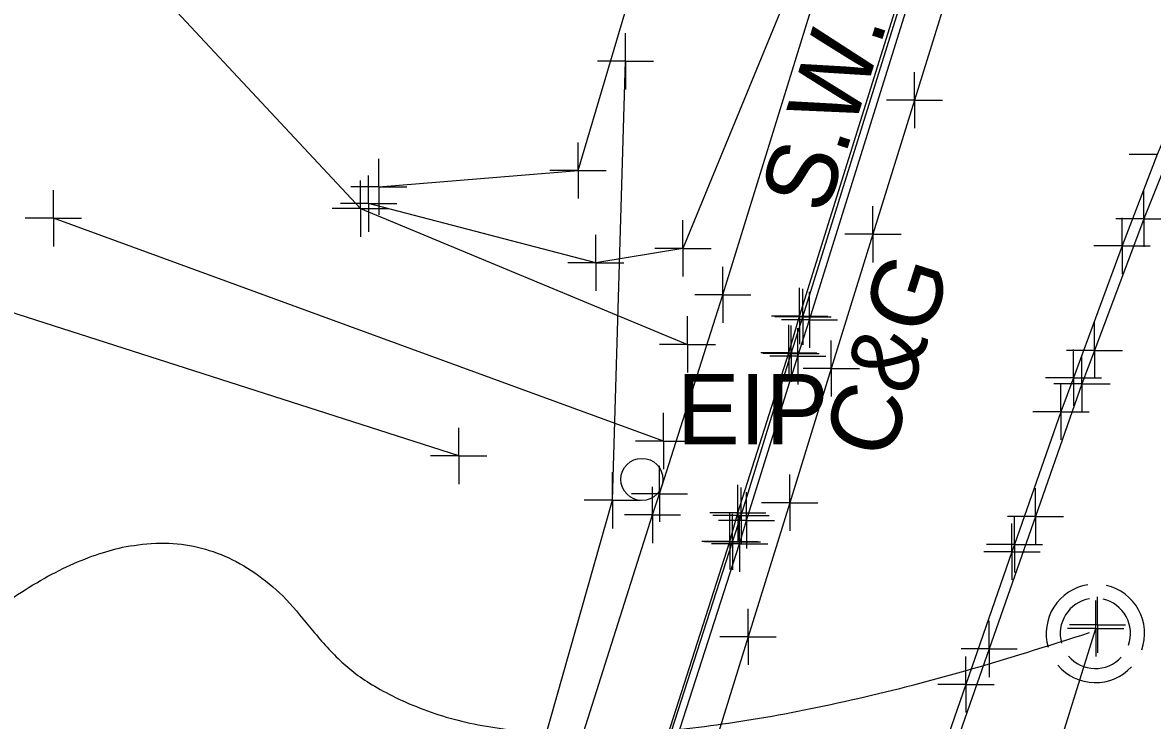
# Model space of a CAD drawing. Extents: x 0 to 1944463, y 0 to 420651.
# Drawn here: x 1943277.4 to 1943357.8, y 417155 to 417204.7 of the extents above; entities that cross this region are included whole.
import ezdxf

# ---------------------------------------------------------------- set-up
doc = ezdxf.new("R2010")
doc.units = 0
for name, color, linetype in [('SUR - DTM - Breaklines', 7, 'Continuous'), ('SUR - DTM - Breaklines - Points - Locators', 7, 'Continuous'), ('SUR - NON-TRAN - Features', 7, 'Continuous'), ('SUR - NON-TRAN - Features - Points - Locators', 7, 'Continuous'), ('SUR - PROPERTY - Property Markers', 7, 'Continuous'), ('SUR - TR-CTRL - Pavement Marking', 7, 'Continuous'), ('SUR - TR-CTRL - Pavement Marking - Points - Locators', 7, 'Continuous'), ('SUR - TRAN - Features', 7, 'Continuous'), ('SUR - TRAN - Features - Points - Locators', 7, 'Continuous'), ('SUR - TRAN - Features Text', 7, 'Continuous'), ('SUR - UTL - Sanitary Sewer', 7, 'Continuous'), ('SUR - UTL - Sanitary Sewer - Points - Locators', 7, 'Continuous'), ('SUR - UTL - Sanitary Sewer Text', 7, 'Continuous'), ('SUR - UTL - Water', 7, 'Continuous'), ('SUR - UTL - Water - Points - Locators', 7, 'Continuous')]:
    doc.layers.add(name, color=color, linetype=linetype)

msp = doc.modelspace()

# ---------------------------------------------------------------- linework, layer by layer
at = {"layer": 'SUR - DTM - Breaklines'}
for points in [[(1943302.769, 417192.969), (1943316.957, 417194.129), (1943325.403, 417222.632), (1943318.173, 417239.593), (1943286.555, 417270.931), (1943267.833, 417289.169), (1943243.263, 417315.732), (1943226.41, 417332.649)], [(1943319.296, 417140.824), (1943327.947, 417167.697), (1943328.56, 417169.574), (1943332.119, 417181.1), (1943332.965, 417183.712), (1943345.886, 417225.185)], [(1943334.036, 417211.955), (1943324.421, 417188.589), (1943318.222, 417187.559), (1943302.047, 417191.774)]]:
    msp.add_lwpolyline(points, dxfattribs=at)
at = {"layer": 'SUR - DTM - Breaklines - Points - Locators'}
for p, q in [((1943316.957, 417194.129), (1943316.957, 417196.129)), ((1943302.769, 417192.969), (1943302.769, 417194.969)), ((1943302.047, 417191.774), (1943302.047, 417193.774)), ((1943316.957, 417194.129), (1943314.957, 417194.129)), ((1943316.957, 417194.129), (1943318.957, 417194.129)), ((1943316.957, 417194.129), (1943316.957, 417192.129)), ((1943302.769, 417192.969), (1943300.769, 417192.969)), ((1943302.769, 417192.969), (1943304.769, 417192.969)), ((1943302.769, 417192.969), (1943302.769, 417190.969)), ((1943302.047, 417191.774), (1943300.047, 417191.774)), ((1943302.047, 417191.774), (1943304.047, 417191.774)), ((1943302.047, 417191.774), (1943302.047, 417189.774)), ((1943324.421, 417188.589), (1943324.421, 417190.589)), ((1943318.222, 417187.559), (1943318.222, 417189.559)), ((1943324.421, 417188.589), (1943322.421, 417188.589)), ((1943324.421, 417188.589), (1943326.421, 417188.589)), ((1943324.421, 417188.589), (1943324.421, 417186.589)), ((1943318.222, 417187.559), (1943316.222, 417187.559)), ((1943318.222, 417187.559), (1943320.222, 417187.559)), ((1943318.222, 417187.559), (1943318.222, 417185.559)), ((1943332.965, 417183.712), (1943332.965, 417185.712)), ((1943332.965, 417183.712), (1943330.965, 417183.712)), ((1943332.965, 417183.712), (1943334.965, 417183.712)), ((1943332.965, 417183.712), (1943332.965, 417181.712)), ((1943332.119, 417181.1), (1943332.119, 417183.1)), ((1943332.119, 417181.1), (1943330.119, 417181.1)), ((1943332.119, 417181.1), (1943334.119, 417181.1)), ((1943332.119, 417181.1), (1943332.119, 417179.1)), ((1943328.56, 417169.574), (1943328.56, 417171.574)), ((1943328.56, 417169.574), (1943326.56, 417169.574)), ((1943327.947, 417167.697), (1943327.947, 417169.697)), ((1943328.56, 417169.574), (1943330.56, 417169.574)), ((1943328.56, 417169.574), (1943328.56, 417167.574)), ((1943327.947, 417167.697), (1943325.947, 417167.697)), ((1943327.947, 417167.697), (1943329.947, 417167.697)), ((1943327.947, 417167.697), (1943327.947, 417165.697))]:
    msp.add_line(p, q, dxfattribs=at)
at = {"layer": 'SUR - NON-TRAN - Features'}
msp.add_lwpolyline([(1943308.458, 417173.815), (1943240.676, 417195.55), (1943189.171, 417209.392), (1943146.156, 417220.391), (1943118.022, 417228.223)], dxfattribs=at)
at = {"layer": 'SUR - NON-TRAN - Features - Points - Locators'}
for q in [(1943308.458, 417175.815), (1943306.458, 417173.815), (1943310.458, 417173.815), (1943308.458, 417171.815)]:
    msp.add_line((1943308.458, 417173.815), q, dxfattribs=at)
at = {"layer": 'SUR - PROPERTY - Property Markers'}
msp.add_circle((1943321.501, 417172.145), 1.5, dxfattribs=at)
at = {"layer": 'SUR - TR-CTRL - Pavement Marking'}
for points in [[(1943339.796, 417260.236), (1943342.177, 417255.767), (1943344.638, 417249.827), (1943346.627, 417244.08), (1943348.043, 417238.795), (1943348.926, 417233.366), (1943349.189, 417228.777), (1943349.018, 417225.436), (1943346.838, 417218.243), (1943343.875, 417208.692), (1943340.912, 417199.141), (1943337.949, 417189.59), (1943334.986, 417180.039), (1943332.023, 417170.488), (1943329.06, 417160.937), (1943326.096, 417151.387), (1943325.674, 417150.025)], [(1943368.149, 417217.503), (1943364.274, 417209.492), (1943361.232, 417202.386), (1943358.19, 417195.281), (1943355.686, 417188.762), (1943352.226, 417179.38), (1943351.334, 417176.961), (1943348.032, 417167.522), (1943347.849, 417166.999), (1943344.571, 417157.551), (1943341.293, 417148.104), (1943338.015, 417138.657), (1943336.287, 417133.678), (1943333.263, 417124.146), (1943333.183, 417123.893)], [(1943368.836, 417217.282), (1943364.865, 417209.003), (1943360.933, 417199.809), (1943360.007, 417197.644), (1943357.234, 417190.695), (1943353.724, 417181.331), (1943352.832, 417178.951), (1943349.526, 417169.514), (1943346.221, 417160.076), (1943342.915, 417150.638), (1943342.512, 417149.488), (1943339.206, 417140.05), (1943338.074, 417136.816), (1943335.047, 417127.285), (1943333.905, 417123.688)]]:
    msp.add_lwpolyline(points, dxfattribs=at)
at = {"layer": 'SUR - TR-CTRL - Pavement Marking - Points - Locators'}
for p, q in [((1943340.912, 417199.141), (1943340.912, 417201.141)), ((1943340.912, 417199.141), (1943338.912, 417199.141)), ((1943340.912, 417199.141), (1943342.912, 417199.141)), ((1943340.912, 417199.141), (1943340.912, 417197.141)), ((1943358.19, 417195.281), (1943356.19, 417195.281)), ((1943357.234, 417190.695), (1943357.234, 417192.695)), ((1943337.949, 417189.59), (1943337.949, 417191.59)), ((1943357.234, 417190.695), (1943355.234, 417190.695)), ((1943355.686, 417188.762), (1943355.686, 417190.762)), ((1943357.234, 417190.695), (1943359.234, 417190.695)), ((1943357.234, 417190.695), (1943357.234, 417188.695)), ((1943337.949, 417189.59), (1943335.949, 417189.59)), ((1943337.949, 417189.59), (1943339.949, 417189.59)), ((1943337.949, 417189.59), (1943337.949, 417187.59)), ((1943355.686, 417188.762), (1943353.686, 417188.762)), ((1943355.686, 417188.762), (1943357.686, 417188.762)), ((1943355.686, 417188.762), (1943355.686, 417186.762)), ((1943353.724, 417181.331), (1943353.724, 417183.331)), ((1943334.986, 417180.039), (1943334.986, 417182.039)), ((1943353.724, 417181.331), (1943351.724, 417181.331)), ((1943352.226, 417179.38), (1943352.226, 417181.38)), ((1943352.832, 417178.951), (1943352.832, 417180.951)), ((1943353.724, 417181.331), (1943355.724, 417181.331)), ((1943353.724, 417181.331), (1943353.724, 417179.331)), ((1943334.986, 417180.039), (1943332.986, 417180.039)), ((1943334.986, 417180.039), (1943336.986, 417180.039)), ((1943334.986, 417180.039), (1943334.986, 417178.039)), ((1943352.226, 417179.38), (1943350.226, 417179.38)), ((1943352.226, 417179.38), (1943354.226, 417179.38)), ((1943352.226, 417179.38), (1943352.226, 417177.38)), ((1943352.832, 417178.951), (1943350.832, 417178.951)), ((1943351.334, 417176.961), (1943351.334, 417178.961)), ((1943352.832, 417178.951), (1943354.832, 417178.951)), ((1943352.832, 417178.951), (1943352.832, 417176.951)), ((1943351.334, 417176.961), (1943349.334, 417176.961)), ((1943351.334, 417176.961), (1943353.334, 417176.961)), ((1943351.334, 417176.961), (1943351.334, 417174.961)), ((1943332.023, 417170.488), (1943332.023, 417172.488)), ((1943349.526, 417169.514), (1943349.526, 417171.514)), ((1943332.023, 417170.488), (1943330.023, 417170.488)), ((1943332.023, 417170.488), (1943334.023, 417170.488)), ((1943332.023, 417170.488), (1943332.023, 417168.488)), ((1943349.526, 417169.514), (1943347.526, 417169.514)), ((1943348.032, 417167.522), (1943348.032, 417169.522)), ((1943349.526, 417169.514), (1943351.526, 417169.514)), ((1943349.526, 417169.514), (1943349.526, 417167.514)), ((1943347.849, 417166.999), (1943347.849, 417168.999)), ((1943348.032, 417167.522), (1943346.032, 417167.522)), ((1943348.032, 417167.522), (1943350.032, 417167.522)), ((1943348.032, 417167.522), (1943348.032, 417165.522)), ((1943347.849, 417166.999), (1943345.849, 417166.999)), ((1943347.849, 417166.999), (1943349.849, 417166.999)), ((1943347.849, 417166.999), (1943347.849, 417164.999)), ((1943329.06, 417160.937), (1943329.06, 417162.937)), ((1943346.221, 417160.076), (1943346.221, 417162.076)), ((1943329.06, 417160.937), (1943327.06, 417160.937)), ((1943329.06, 417160.937), (1943331.06, 417160.937)), ((1943329.06, 417160.937), (1943329.06, 417158.937)), ((1943346.221, 417160.076), (1943344.221, 417160.076)), ((1943346.221, 417160.076), (1943348.221, 417160.076)), ((1943346.221, 417160.076), (1943346.221, 417158.076)), ((1943344.571, 417157.551), (1943344.571, 417159.551)), ((1943344.571, 417157.551), (1943342.571, 417157.551)), ((1943344.571, 417157.551), (1943346.571, 417157.551)), ((1943344.571, 417157.551), (1943344.571, 417155.551))]:
    msp.add_line(p, q, dxfattribs=at)
at = {"layer": 'SUR - TRAN - Features'}
for points in [[(1943313.69, 417142.591), (1943322.26, 417169.618), (1943322.75, 417171.122), (1943327.268, 417185.282), (1943339.603, 417225.156)], [(1943319.177, 417140.884), (1943327.757, 417167.732), (1943328.335, 417169.755), (1943331.965, 417181.15), (1943332.727, 417183.77), (1943345.689, 417225.18)], [(1943319.789, 417140.644), (1943328.461, 417167.555), (1943328.943, 417169.228), (1943332.602, 417180.909), (1943333.434, 417183.506), (1943346.416, 417225.068)], [(1943287.027, 417206.905), (1943301.46, 417191.422), (1943324.745, 417181.755)], [(1943323.049, 417174.878), (1943279.603, 417190.728)]]:
    msp.add_lwpolyline(points, dxfattribs=at)
at = {"layer": 'SUR - TRAN - Features - Points - Locators'}
for p, q in [((1943301.46, 417191.422), (1943301.46, 417193.422)), ((1943279.603, 417190.728), (1943279.603, 417192.728)), ((1943301.46, 417191.422), (1943299.46, 417191.422)), ((1943301.46, 417191.422), (1943303.46, 417191.422)), ((1943301.46, 417191.422), (1943301.46, 417189.422)), ((1943279.603, 417190.728), (1943277.603, 417190.728)), ((1943279.603, 417190.728), (1943281.603, 417190.728)), ((1943279.603, 417190.728), (1943279.603, 417188.728)), ((1943327.268, 417185.282), (1943327.268, 417187.282)), ((1943332.727, 417183.77), (1943332.727, 417185.77)), ((1943327.268, 417185.282), (1943325.268, 417185.282)), ((1943327.268, 417185.282), (1943329.268, 417185.282)), ((1943327.268, 417185.282), (1943327.268, 417183.282)), ((1943333.434, 417183.506), (1943333.434, 417185.506)), ((1943324.745, 417181.755), (1943324.745, 417183.755)), ((1943332.727, 417183.77), (1943330.727, 417183.77)), ((1943333.434, 417183.506), (1943331.434, 417183.506)), ((1943332.727, 417183.77), (1943334.727, 417183.77)), ((1943332.727, 417183.77), (1943332.727, 417181.77)), ((1943333.434, 417183.506), (1943335.434, 417183.506)), ((1943333.434, 417183.506), (1943333.434, 417181.506)), ((1943331.965, 417181.15), (1943331.965, 417183.15)), ((1943332.602, 417180.909), (1943332.602, 417182.909)), ((1943324.745, 417181.755), (1943322.745, 417181.755)), ((1943324.745, 417181.755), (1943326.745, 417181.755)), ((1943324.745, 417181.755), (1943324.745, 417179.755)), ((1943331.965, 417181.15), (1943329.965, 417181.15)), ((1943332.602, 417180.909), (1943330.602, 417180.909)), ((1943331.965, 417181.15), (1943333.965, 417181.15)), ((1943331.965, 417181.15), (1943331.965, 417179.15)), ((1943332.602, 417180.909), (1943334.602, 417180.909)), ((1943332.602, 417180.909), (1943332.602, 417178.909)), ((1943323.049, 417174.878), (1943323.049, 417176.878)), ((1943323.049, 417174.878), (1943321.049, 417174.878)), ((1943323.049, 417174.878), (1943325.049, 417174.878)), ((1943323.049, 417174.878), (1943323.049, 417172.878)), ((1943322.75, 417171.122), (1943322.75, 417173.122)), ((1943322.75, 417171.122), (1943320.75, 417171.122)), ((1943322.26, 417169.618), (1943322.26, 417171.618)), ((1943322.75, 417171.122), (1943324.75, 417171.122)), ((1943322.75, 417171.122), (1943322.75, 417169.122)), ((1943328.335, 417169.755), (1943328.335, 417171.755)), ((1943328.943, 417169.228), (1943328.943, 417171.228)), ((1943322.26, 417169.618), (1943320.26, 417169.618)), ((1943322.26, 417169.618), (1943324.26, 417169.618)), ((1943322.26, 417169.618), (1943322.26, 417167.618)), ((1943328.335, 417169.755), (1943326.335, 417169.755)), ((1943327.757, 417167.732), (1943327.757, 417169.732)), ((1943328.335, 417169.755), (1943330.335, 417169.755)), ((1943328.335, 417169.755), (1943328.335, 417167.755)), ((1943328.461, 417167.555), (1943328.461, 417169.555)), ((1943328.943, 417169.228), (1943326.943, 417169.228)), ((1943328.943, 417169.228), (1943330.943, 417169.228)), ((1943328.943, 417169.228), (1943328.943, 417167.228)), ((1943327.757, 417167.732), (1943325.757, 417167.732)), ((1943328.461, 417167.555), (1943326.461, 417167.555)), ((1943327.757, 417167.732), (1943329.757, 417167.732)), ((1943327.757, 417167.732), (1943327.757, 417165.732)), ((1943328.461, 417167.555), (1943330.461, 417167.555)), ((1943328.461, 417167.555), (1943328.461, 417165.555))]:
    msp.add_line(p, q, dxfattribs=at)
at = {"layer": 'SUR - UTL - Sanitary Sewer'}
msp.add_lwpolyline([(1943264.063, 416873.321), (1943353.809, 417161.532)], dxfattribs=at)
for radius, start, end in [(3.5, 98.95945, 196.2542), (3.5, 340.55316, 76.99944), (2.5, 99.76186, 196.20006), (2.5, 340.55043, 77.09543), (2.5, 220.31418, 317.14876), (3.5, 220.39621, 317.18929)]:
    msp.add_arc((1943353.785, 417161.184), radius, start, end, dxfattribs=at)
at = {"layer": 'SUR - UTL - Sanitary Sewer - Points - Locators'}
for p, q in [((1943353.809, 417161.532), (1943353.809, 417163.532)), ((1943353.941, 417161.798), (1943353.941, 417163.798)), ((1943353.809, 417161.532), (1943351.809, 417161.532)), ((1943353.941, 417161.798), (1943351.941, 417161.798)), ((1943353.809, 417161.532), (1943355.809, 417161.532)), ((1943353.809, 417161.532), (1943353.809, 417159.532)), ((1943353.941, 417161.798), (1943355.941, 417161.798)), ((1943353.941, 417161.798), (1943353.941, 417159.798))]:
    msp.add_line(p, q, dxfattribs=at)
at = {"layer": 'SUR - UTL - Sanitary Sewer Text'}
msp.add_open_spline([(1943267.41, 417155.53), (1943286.925, 417176.24), (1943309.1, 417146.654), (1943353.378, 417161.244)], degree=2, dxfattribs=at)
at = {"layer": 'SUR - UTL - Water'}
msp.add_lwpolyline([(1943312.433, 417129.594), (1943310.286, 417133.56), (1943311.937, 417144.309), (1943319.398, 417170.662), (1943320.329, 417201.904)], dxfattribs=at)
at = {"layer": 'SUR - UTL - Water - Points - Locators'}
for p, q in [((1943320.329, 417201.904), (1943320.329, 417203.904)), ((1943320.329, 417201.904), (1943318.329, 417201.904)), ((1943320.329, 417201.904), (1943322.329, 417201.904)), ((1943320.329, 417201.904), (1943320.329, 417199.904)), ((1943319.398, 417170.662), (1943319.398, 417172.662)), ((1943319.398, 417170.662), (1943317.398, 417170.662)), ((1943319.398, 417170.662), (1943321.398, 417170.662)), ((1943319.398, 417170.662), (1943319.398, 417168.662))]:
    msp.add_line(p, q, dxfattribs=at)

# ---------------------------------------------------------------- texts
at = {"layer": 'SUR - PROPERTY - Property Markers'}
msp.add_text('EIP', height=5, dxfattribs=at).set_placement((1943324.001, 417174.645))
at = {"layer": 'SUR - TRAN - Features Text'}
for s, rotation, p in [('S.W.', 72.30109, (1943334.607, 417190.884)), ('C&G', 72.24661, (1943339.111, 417173.362))]:
    msp.add_text(s, height=5, rotation=rotation, dxfattribs=at).set_placement(p)

doc.saveas('drawing.dxf')
